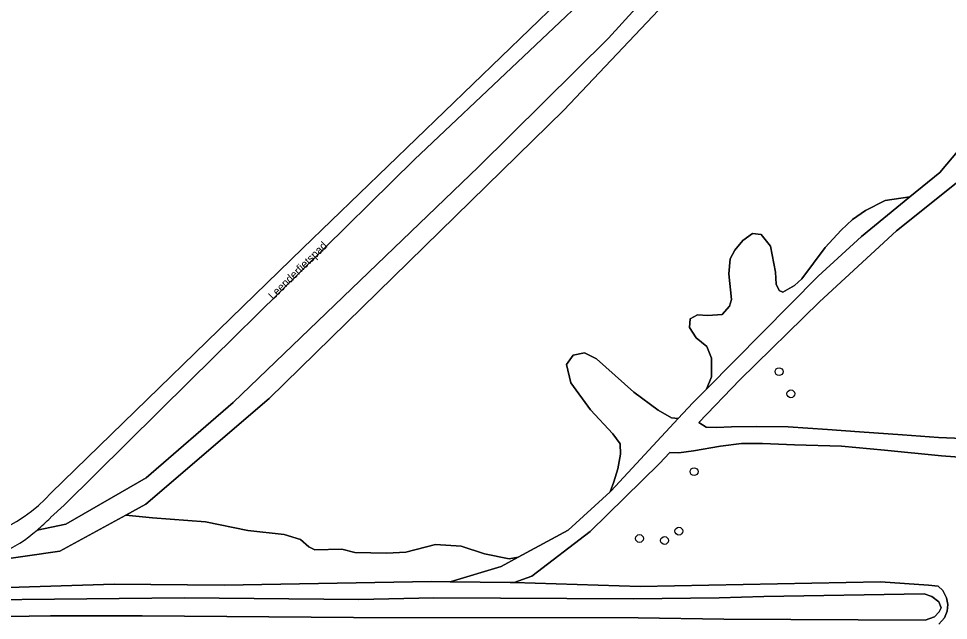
# Model space of a CAD drawing. Extents: x 162156 to 163172, y 378995 to 380779.
# Drawn here: x 162711.5 to 162827.7, y 379596.5 to 379671.6 of the extents above; entities that cross this region are included whole.
import ezdxf

# ---------------------------------------------------------------- set-up
doc = ezdxf.new("R2010")
doc.units = 0
for name, color, linetype in [('IMGEO_Berm_groen', 7, 'Continuous'), ('IMGEO_Boom', 7, 'Continuous'), ('IMGEO_Fietspad_gesloten', 7, 'Continuous'), ('IMGEO_Gemengd_bos', 7, 'Continuous'), ('IMGEO_Grasland_overig', 7, 'Continuous'), ('IMGEO_Groenvoorziening', 7, 'Continuous'), ('IMGEO_Naaldbos', 7, 'Continuous'), ('IMGEO_Openbare_ruimte_label', 7, 'Continuous'), ('IMGEO_Rijbaan_lokaal_onverhard', 7, 'Continuous'), ('IMGEO_Waterloop', 7, 'Continuous')]:
    doc.layers.add(name, color=color, linetype=linetype)

msp = doc.modelspace()

# ---------------------------------------------------------------- linework, layer by layer
at = {"layer": 'IMGEO_Berm_groen'}
for points in [[(162804.47, 379618.59), (162801.85, 379618.59), (162799.23, 379618.22), (162795.83, 379617.65), (162794.03, 379617.41), (162792.89, 379617.43), (162791.61, 379616.09), (162782.95, 379607.59), (162775.65, 379602.01), (162773.46, 379601.21), (162789.18, 379600.7), (162819.21, 379601.28), (162825.22, 379600.9), (162826.42, 379600.76), (162826.98, 379600.2), (162827.47, 379599.31), (162827.62, 379598.45), (162827.55, 379597.63), (162827.22, 379596.8), (162826.51, 379596.02)], [(162832.4, 379616.63), (162826.83, 379617.04), (162819.7, 379617.73), (162814.34, 379618.22), (162808.48, 379618.39), (162804.47, 379618.59)]]:
    msp.add_lwpolyline(points, dxfattribs=at)
at = {"layer": 'IMGEO_Boom'}
for centre in [(162806.54, 379627.54), (162808.01, 379624.78), (162795.92, 379615.06), (162794.02, 379607.63), (162789.1, 379606.71), (162792.23, 379606.46)]:
    msp.add_circle(centre, 0.489, dxfattribs=at)
at = {"layer": 'IMGEO_Fietspad_gesloten'}
for points in [[(162715.51, 379609.31), (162717.24, 379610.86), (162732.91, 379626.38), (162760.99, 379654.03), (162786.71, 379678.38), (162791.39, 379683.4), (162804.08, 379697.2), (162805.81, 379699.6), (162810.52, 379706.16), (162815.38, 379713.8), (162818.24, 379718.3), (162823.79, 379729.7), (162825.45, 379733.98), (162828.53, 379743.94), (162830.08, 379750), (162849.6, 379826.69), (162852.22, 379836.57), (162857.79, 379858.93), (162869.52, 379903.66), (162876.06, 379930), (162877.84, 379940.5), (162877.93, 379942.99), (162877.81, 379945.48)], [(162876.03, 379940.52), (162875.56, 379937.03), (162874.3, 379930.54), (162863.39, 379888.59), (162850.2, 379836.76), (162846.29, 379821.19), (162841.79, 379802.53), (162828.42, 379750), (162825.44, 379739.57), (162822.38, 379730.43), (162817.29, 379720.1), (162810.08, 379708.8), (162804.06, 379700.23), (162794.51, 379689.23), (162789.51, 379683.97), (162747.05, 379642.96), (162715.62, 379612.41)]]:
    msp.add_lwpolyline(points, dxfattribs=at)
for centre, radius, start, end in [((162701.29, 379625.44), 19.37, 264.6892, 317.714), ((162699.36, 379625.05), 22.56, 309.9551, 315.7315), ((162702.56, 379620.45), 16.98, 275.3869, 311.634)]:
    msp.add_arc(centre, radius, start, end, dxfattribs=at)
at = {"layer": 'IMGEO_Gemengd_bos'}
for points in [[(162828.53, 379743.94), (162825.45, 379733.98), (162823.79, 379729.7), (162818.24, 379718.3), (162815.38, 379713.8), (162810.52, 379706.16), (162805.81, 379699.6), (162804.08, 379697.2), (162791.39, 379683.4), (162786.71, 379678.38), (162760.99, 379654.03), (162732.91, 379626.38), (162717.24, 379610.86), (162715.51, 379609.31)], [(162713.85, 379607.76), (162717.44, 379608.51), (162727.49, 379614.29), (162738.34, 379623.71), (162769, 379653.1), (162785.23, 379669.17), (162801.04, 379686.58), (162809.45, 379697.28), (162816.86, 379707.88), (162824.03, 379721.72), (162828.13, 379732.54)], [(162798.13, 379679.74), (162779.64, 379660.2), (162742.85, 379624.2), (162727.43, 379610.99), (162724.91, 379609.62), (162728.24, 379609.29), (162734.88, 379608.8), (162740.19, 379607.7), (162744.7, 379607.2), (162746.76, 379606.58), (162747.81, 379605.65), (162748.56, 379605.28), (162751.91, 379605.37), (162753.52, 379604.97), (162757.55, 379604.87), (162759.9, 379604.99), (162763.63, 379605.95), (162766.84, 379605.77), (162769.72, 379604.78), (162772.82, 379604.16), (162773.95, 379604.36), (162780.2, 379607.75), (162785.44, 379612.55), (162785.91, 379613.77), (162786.39, 379615.41), (162786.71, 379617.24), (162786.67, 379618.51), (162785.77, 379619.78), (162782.96, 379622.79), (162780.52, 379626.14), (162779.98, 379628.45), (162780.8, 379629.61), (162782.25, 379629.91), (162783.71, 379629.14), (162788.4, 379624.98), (162791.43, 379622.72), (162793.11, 379621.79), (162793.95, 379621.69), (162795.78, 379623.66), (162797.48, 379625.37), (162798.09, 379626.89), (162798.08, 379629.24), (162797.51, 379630.69), (162796.2, 379631.77), (162795.34, 379633.07), (162795.44, 379634.15), (162796.34, 379634.64), (162797.64, 379634.57), (162799.43, 379634.69), (162800.36, 379635.71), (162800.58, 379636.53), (162800.27, 379639.77), (162800.41, 379641.64), (162801, 379642.69), (162802.01, 379643.92), (162803.23, 379644.79), (162804.32, 379644.68), (162805.48, 379643.19), (162806.09, 379639.95), (162806.17, 379638.46), (162806.55, 379637.67), (162807, 379637.45), (162808.45, 379638.28), (162809.38, 379639.14), (162812.31, 379643.04), (162814.31, 379645.21), (162815.73, 379646.56), (162817.33, 379647.65), (162819.78, 379648.93), (162822.88, 379649.35), (162826.62, 379652.4), (162830.59, 379657.11)]]:
    msp.add_lwpolyline(points, dxfattribs=at)
msp.add_arc((162699.36, 379625.05), 22.56, 309.9551, 315.7315, dxfattribs=at)
at = {"layer": 'IMGEO_Grasland_overig'}
msp.add_lwpolyline([(162829.06, 379651.39), (162821.19, 379645.11), (162811.6, 379636.24), (162801.63, 379626.54), (162796.53, 379621.21), (162797.43, 379620.6), (162798.74, 379620.56), (162800.58, 379620.64), (162803.73, 379620.68), (162807.67, 379620.64), (162812.58, 379620.31), (162816.59, 379620.03), (162821.96, 379619.66), (162826.46, 379619.33), (162831.46, 379619.12)], dxfattribs=at)
for points in [[(162811.44, 379639.48), (162816.82, 379644.41), (162822.88, 379649.35), (162819.78, 379648.93), (162817.33, 379647.65), (162815.73, 379646.56), (162814.31, 379645.21), (162812.31, 379643.04), (162809.38, 379639.14), (162808.45, 379638.28), (162807, 379637.45), (162806.55, 379637.67), (162806.17, 379638.46), (162806.09, 379639.95), (162805.48, 379643.19), (162804.32, 379644.68), (162803.23, 379644.79), (162802.01, 379643.92), (162801, 379642.69), (162800.41, 379641.64), (162800.27, 379639.77), (162800.58, 379636.53), (162800.36, 379635.71), (162799.43, 379634.69), (162797.64, 379634.57), (162796.34, 379634.64), (162795.44, 379634.15), (162795.34, 379633.07), (162796.2, 379631.77), (162797.51, 379630.69), (162798.08, 379629.24), (162798.09, 379626.89), (162797.48, 379625.37)], [(162785.55, 379612.66), (162793.95, 379621.69), (162793.11, 379621.79), (162791.43, 379622.72), (162788.4, 379624.98), (162783.71, 379629.14), (162782.25, 379629.91), (162780.8, 379629.61), (162779.98, 379628.45), (162780.52, 379626.14), (162782.96, 379622.79), (162785.77, 379619.78), (162786.67, 379618.51), (162786.71, 379617.24), (162786.39, 379615.41), (162785.91, 379613.77), (162785.44, 379612.55)]]:
    msp.add_lwpolyline(points, close=True, dxfattribs=at)
at = {"layer": 'IMGEO_Groenvoorziening'}
for points in [[(162704.96, 379600.42), (162723.46, 379601.01), (162737.22, 379600.9), (162763.12, 379601.33), (162765.44, 379601.3), (162771.81, 379603.2), (162773.95, 379604.36), (162772.82, 379604.16), (162769.72, 379604.78), (162766.84, 379605.77), (162763.63, 379605.95), (162759.9, 379604.99), (162757.55, 379604.87), (162753.52, 379604.97), (162751.91, 379605.37), (162748.56, 379605.28), (162747.81, 379605.65), (162746.76, 379606.58), (162744.7, 379607.2), (162740.19, 379607.7), (162734.88, 379608.8), (162728.24, 379609.29), (162724.91, 379609.62), (162716.67, 379605.12), (162708.26, 379603.94)], [(162826.51, 379596.02), (162827.22, 379596.8), (162827.55, 379597.63), (162827.62, 379598.45), (162827.47, 379599.31), (162826.98, 379600.2), (162826.42, 379600.76), (162825.22, 379600.9), (162819.21, 379601.28), (162789.18, 379600.7), (162773.46, 379601.21), (162772.94, 379601.22), (162765.44, 379601.3), (162763.12, 379601.33), (162737.22, 379600.9), (162723.46, 379601.01), (162704.96, 379600.42), (162665.03, 379599.95), (162609.33, 379599.68), (162599.36, 379600.44), (162589.22, 379601.32)], [(162691.64, 379598.87), (162732.2, 379599.28), (162754.03, 379599.08), (162763.39, 379599.28), (162788.36, 379599.17), (162799.07, 379599.29), (162804.63, 379599.46), (162824.67, 379599.82), (162825.64, 379599.45), (162826.5, 379598.78), (162826.77, 379598.07), (162826.54, 379597.55), (162825.95, 379596.91), (162824.8, 379596.5), (162799.64, 379596.64), (162788.93, 379596.82), (162753.37, 379596.84), (162726.95, 379597.06), (162715.53, 379597.04), (162707.51, 379596.93)]]:
    msp.add_lwpolyline(points, dxfattribs=at)
at = {"layer": 'IMGEO_Naaldbos'}
msp.add_lwpolyline([(162715.62, 379612.41), (162747.05, 379642.96), (162789.51, 379683.97)], dxfattribs=at)
msp.add_arc((162701.29, 379625.44), 19.37, 264.6892, 317.714, dxfattribs=at)
at = {"layer": 'IMGEO_Rijbaan_lokaal_onverhard'}
for points in [[(162704.16, 379603.54), (162706.62, 379603.71), (162708.26, 379603.94), (162716.67, 379605.12), (162724.91, 379609.62), (162727.43, 379610.99), (162742.85, 379624.2), (162779.64, 379660.2), (162798.13, 379679.74), (162816.1, 379702.22), (162825.27, 379718.55), (162830.64, 379733.64)], [(162828.13, 379732.54), (162824.03, 379721.72), (162816.86, 379707.88), (162809.45, 379697.28), (162801.04, 379686.58), (162785.23, 379669.17), (162769, 379653.1), (162738.34, 379623.71), (162727.49, 379614.29), (162717.44, 379608.51), (162713.85, 379607.76)], [(162830.59, 379657.11), (162826.62, 379652.4), (162822.88, 379649.35), (162816.82, 379644.41), (162811.44, 379639.48), (162797.48, 379625.37), (162795.78, 379623.66), (162793.95, 379621.69), (162785.55, 379612.66), (162785.44, 379612.55), (162780.2, 379607.75), (162773.95, 379604.36), (162771.81, 379603.2), (162765.44, 379601.3), (162772.94, 379601.22), (162773.46, 379601.21), (162775.65, 379602.01), (162782.95, 379607.59), (162791.61, 379616.09), (162792.89, 379617.43), (162794.03, 379617.41), (162795.83, 379617.65), (162799.23, 379618.22), (162801.85, 379618.59), (162804.47, 379618.59), (162808.48, 379618.39), (162814.34, 379618.22), (162819.7, 379617.73), (162826.83, 379617.04), (162832.4, 379616.63)], [(162831.46, 379619.12), (162826.46, 379619.33), (162821.96, 379619.66), (162816.59, 379620.03), (162812.58, 379620.31), (162807.67, 379620.64), (162803.73, 379620.68), (162800.58, 379620.64), (162798.74, 379620.56), (162797.43, 379620.6), (162796.53, 379621.21), (162801.63, 379626.54), (162811.6, 379636.24), (162821.19, 379645.11), (162829.06, 379651.39)]]:
    msp.add_lwpolyline(points, dxfattribs=at)
msp.add_arc((162702.56, 379620.45), 16.98, 275.3869, 311.634, dxfattribs=at)
at = {"layer": 'IMGEO_Waterloop'}
msp.add_lwpolyline([(162707.51, 379596.93), (162715.53, 379597.04), (162726.95, 379597.06), (162753.37, 379596.84), (162788.93, 379596.82), (162799.64, 379596.64), (162824.8, 379596.5), (162825.95, 379596.91), (162826.54, 379597.55), (162826.77, 379598.07), (162826.5, 379598.78), (162825.64, 379599.45), (162824.67, 379599.82), (162804.63, 379599.46), (162799.07, 379599.29), (162788.36, 379599.17), (162763.39, 379599.28), (162754.03, 379599.08), (162732.2, 379599.28), (162691.64, 379598.87)], dxfattribs=at)

# ---------------------------------------------------------------- texts
at = {"layer": 'IMGEO_Openbare_ruimte_label'}
msp.add_text('Leenderfietspad', height=1, rotation=44.3117, dxfattribs=at).set_placement((162743.32, 379636.46))

doc.saveas('drawing.dxf')
